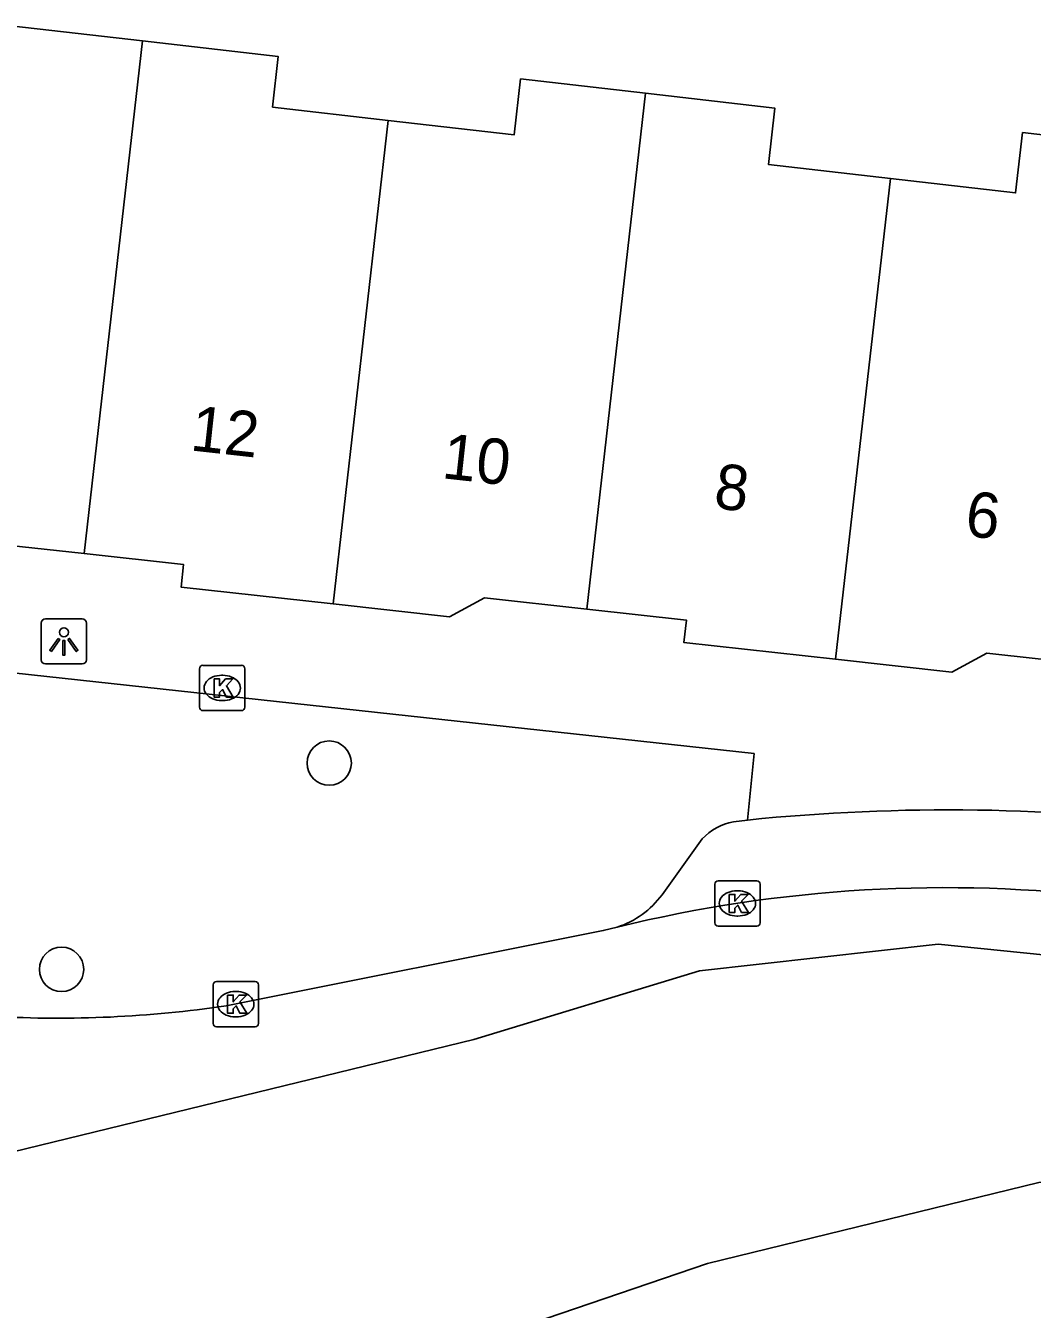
# Model space of a CAD drawing. Extents: x 160664 to 161506, y 382245 to 383288.
# Drawn here: x 160875.62 to 160897.84, y 382930.82 to 382959.17 of the extents above; entities that cross this region are included whole.
import ezdxf

# ---------------------------------------------------------------- set-up
doc = ezdxf.new("R2010")
doc.units = 0
for name, color, linetype in [('IMGEO_Boom', 7, 'Continuous'), ('IMGEO_Kolk', 7, 'Continuous'), ('IMGEO_Lichtpunt', 7, 'Continuous'), ('IMGEO_OVBaan_gesloten', 7, 'Continuous'), ('IMGEO_Pand', 7, 'Continuous'), ('IMGEO_Pand_nummerreeks', 7, 'Continuous'), ('IMGEO_Parkeervlak_open', 7, 'Continuous'), ('IMGEO_Rijbaan_lokaal_gesloten', 7, 'Continuous'), ('IMGEO_Voetpad_open', 7, 'Continuous')]:
    doc.layers.add(name, color=color, linetype=linetype)

msp = doc.modelspace()

# ---------------------------------------------------------------- linework, layer by layer
at = {"layer": 'IMGEO_Boom'}
for centre in [(160882.322, 382942.885), (160876.414, 382938.33)]:
    msp.add_circle(centre, 0.489, dxfattribs=at)
at = {"layer": 'IMGEO_Kolk'}
for p, q in [((160879.534, 382945.043), (160880.386, 382945.043)), ((160879.459, 382944.117), (160879.459, 382944.969)), ((160879.947, 382944.823), (160879.972, 382944.823)), ((160880.46, 382944.969), (160880.46, 382944.117)), ((160879.97, 382944.263), (160879.945, 382944.263)), ((160880.386, 382944.043), (160879.534, 382944.043)), ((160890.831, 382939.36), (160890.831, 382940.212)), ((160890.906, 382940.286), (160891.758, 382940.286)), ((160891.832, 382940.212), (160891.832, 382939.36)), ((160891.319, 382940.066), (160891.344, 382940.066)), ((160891.342, 382939.506), (160891.317, 382939.506)), ((160891.758, 382939.286), (160890.906, 382939.286)), ((160879.758, 382937.135), (160879.758, 382937.987)), ((160879.833, 382938.061), (160880.685, 382938.061)), ((160880.759, 382937.987), (160880.759, 382937.135)), ((160880.246, 382937.841), (160880.271, 382937.841)), ((160880.685, 382937.061), (160879.833, 382937.061)), ((160880.269, 382937.281), (160880.244, 382937.281))]:
    msp.add_line(p, q, dxfattribs=at)
for points in [[(160879.534, 382945.043), (160880.386, 382945.043)], [(160879.459, 382944.117), (160879.459, 382944.969)], [(160879.78, 382944.743), (160879.903, 382944.743), (160879.903, 382944.592), (160880.033, 382944.743), (160880.197, 382944.743), (160880.051, 382944.592), (160880.204, 382944.343), (160880.052, 382944.343), (160879.967, 382944.507), (160879.903, 382944.44), (160879.903, 382944.343), (160879.78, 382944.343), (160879.78, 382944.743)], [(160880.46, 382944.969), (160880.46, 382944.117)], [(160880.386, 382944.043), (160879.534, 382944.043)], [(160890.831, 382939.36), (160890.831, 382940.212)], [(160890.906, 382940.286), (160891.758, 382940.286)], [(160891.832, 382940.212), (160891.832, 382939.36)], [(160891.152, 382939.986), (160891.275, 382939.986), (160891.275, 382939.835), (160891.405, 382939.986), (160891.569, 382939.986), (160891.423, 382939.835), (160891.576, 382939.586), (160891.424, 382939.586), (160891.339, 382939.75), (160891.275, 382939.683), (160891.275, 382939.586), (160891.152, 382939.586), (160891.152, 382939.986)], [(160891.758, 382939.286), (160890.906, 382939.286)], [(160879.758, 382937.135), (160879.758, 382937.987)], [(160879.833, 382938.061), (160880.685, 382938.061)], [(160880.759, 382937.987), (160880.759, 382937.135)], [(160880.079, 382937.761), (160880.202, 382937.761), (160880.202, 382937.61), (160880.332, 382937.761), (160880.496, 382937.761), (160880.35, 382937.61), (160880.503, 382937.361), (160880.351, 382937.361), (160880.266, 382937.525), (160880.202, 382937.458), (160880.202, 382937.361), (160880.079, 382937.361), (160880.079, 382937.761)], [(160880.685, 382937.061), (160879.833, 382937.061)]]:
    msp.add_lwpolyline(points, dxfattribs=at)
for centre, start, end in [((160879.536, 382944.967), 91.552, 178.448), ((160879.536, 382944.967), 91.552, 178.448), ((160880.384, 382944.967), 1.552, 88.448), ((160880.384, 382944.967), 1.552, 88.448), ((160879.536, 382944.119), 181.552, 268.448), ((160879.536, 382944.119), 181.552, 268.448), ((160880.384, 382944.119), 271.552, 358.448), ((160880.384, 382944.119), 271.552, 358.448), ((160890.908, 382940.21), 91.552, 178.448), ((160890.908, 382940.21), 91.552, 178.448), ((160891.756, 382940.21), 1.552, 88.448), ((160891.756, 382940.21), 1.552, 88.448), ((160890.908, 382939.362), 181.552, 268.448), ((160890.908, 382939.362), 181.552, 268.448), ((160891.756, 382939.362), 271.552, 358.448), ((160891.756, 382939.362), 271.552, 358.448), ((160879.835, 382937.985), 91.552, 178.448), ((160879.835, 382937.985), 91.552, 178.448), ((160880.683, 382937.985), 1.552, 88.448), ((160880.683, 382937.985), 1.552, 88.448), ((160879.835, 382937.137), 181.552, 268.448), ((160879.835, 382937.137), 181.552, 268.448), ((160880.683, 382937.137), 271.552, 358.448), ((160880.683, 382937.137), 271.552, 358.448)]:
    msp.add_arc(centre, 0.0765, start, end, dxfattribs=at)
for centre, major_axis, ratio, start_param, end_param in [((160879.946, 382944.543), (-0.387, 0.002), 0.722429, 4.712389, 7.853982), ((160879.971, 382944.543), (-0.39, 0.002), 0.717154, 1.570796, 4.712389), ((160891.318, 382939.786), (-0.387, 0.002), 0.722429, 4.712389, 7.853982), ((160891.343, 382939.786), (-0.39, 0.002), 0.717154, 1.570796, 4.712389), ((160880.245, 382937.561), (-0.387, 0.002), 0.722429, 4.712389, 7.853982), ((160880.27, 382937.561), (-0.39, 0.002), 0.717154, 1.570796, 4.712389)]:
    msp.add_ellipse(centre, major_axis=major_axis, ratio=ratio, start_param=start_param, end_param=end_param, dxfattribs=at)
at = {"layer": 'IMGEO_Lichtpunt'}
for p, q in [((160875.965, 382945.975), (160875.965, 382945.168)), ((160875.965, 382945.975), (160875.965, 382945.168)), ((160876.867, 382946.07), (160876.059, 382946.07)), ((160876.867, 382946.07), (160876.059, 382946.07)), ((160876.961, 382945.168), (160876.961, 382945.975)), ((160876.961, 382945.168), (160876.961, 382945.975)), ((160876.059, 382945.074), (160876.867, 382945.074)), ((160876.059, 382945.074), (160876.867, 382945.074))]:
    msp.add_line(p, q, dxfattribs=at)
for points in [[(160876.339, 382945.639), (160876.378, 382945.611), (160876.19, 382945.349), (160876.152, 382945.376), (160876.339, 382945.639)], [(160876.441, 382945.591), (160876.488, 382945.591), (160876.488, 382945.269), (160876.441, 382945.269), (160876.441, 382945.591)], [(160876.551, 382945.611), (160876.589, 382945.638), (160876.776, 382945.376), (160876.737, 382945.348), (160876.551, 382945.611)]]:
    msp.add_lwpolyline(points, dxfattribs=at)
msp.add_circle((160876.464, 382945.773), 0.0994, dxfattribs=at)
for centre, start, end in [((160876.059, 382945.975), 90, 180), ((160876.059, 382945.975), 90, 180), ((160876.867, 382945.975), 0, 90), ((160876.867, 382945.975), 0, 90), ((160876.059, 382945.168), 180, 270), ((160876.059, 382945.168), 180, 270), ((160876.867, 382945.168), 270, 0), ((160876.867, 382945.168), 270, 360)]:
    msp.add_arc(centre, 0.0946, start, end, dxfattribs=at)
at = {"layer": 'IMGEO_OVBaan_gesloten'}
msp.add_lwpolyline([(160870.47, 382922.866), (160882.904, 382929.187), (160890.673, 382931.836), (160897.982, 382933.621), (160903.988, 382934.545), (160909.581, 382934.405), (160918.971, 382933.683), (160951.086, 382930.055), (160959.79, 382929.599), (160967.578, 382927.438), (160972.145, 382924.641), (160978.816, 382919.461), (160981.785, 382916.694)], dxfattribs=at)
at = {"layer": 'IMGEO_Pand'}
for points in [[(160878.202, 382958.832), (160875.292, 382959.168), (160875.153, 382957.965), (160872.521, 382958.269)], [(160876.915, 382947.51), (160878.202, 382958.832)], [(160878.202, 382958.832), (160881.198, 382958.486), (160881.07, 382957.37), (160883.62, 382957.076)], [(160883.62, 382957.076), (160886.402, 382956.755), (160886.545, 382957.993), (160889.305, 382957.674)], [(160889.305, 382957.674), (160888.009, 382946.286)], [(160894.708, 382955.793), (160892.017, 382956.103), (160892.16, 382957.345), (160889.305, 382957.674)], [(160883.62, 382957.076), (160882.405, 382946.401)], [(160894.708, 382955.793), (160897.47, 382955.474), (160897.624, 382956.809), (160900.403, 382956.488)], [(160893.5, 382945.176), (160894.708, 382955.793)], [(160876.915, 382947.51), (160874.658, 382947.759), (160874.603, 382947.262), (160871.31, 382947.626)], [(160882.405, 382946.401), (160879.05, 382946.772), (160879.105, 382947.269), (160876.915, 382947.51)], [(160888.009, 382946.286), (160885.749, 382946.536), (160884.976, 382946.116), (160882.405, 382946.401)], [(160888.009, 382946.286), (160890.205, 382946.043), (160890.15, 382945.546), (160893.5, 382945.176)], [(160899.103, 382945.063), (160896.838, 382945.312), (160896.066, 382944.892), (160893.5, 382945.176)]]:
    msp.add_lwpolyline(points, dxfattribs=at)
at = {"layer": 'IMGEO_Parkeervlak_open'}
for points in [[(160891.553, 382941.627), (160891.244, 382941.588)], [(160890.554, 382941.21), (160889.668, 382939.976)]]:
    msp.add_lwpolyline(points, dxfattribs=at)
for centre, radius, start, end in [((160891.456, 382940.382), 1.225, 99.9829, 137.4473), ((160888.049, 382941.178), 2.017, 288.2331, 323.3998)]:
    msp.add_arc(centre, radius, start, end, dxfattribs=at)
at = {"layer": 'IMGEO_Rijbaan_lokaal_gesloten'}
for points in [[(160880.045, 382937.526), (160888.371, 382939.187), (160888.68, 382939.263)], [(160874.133, 382934.008), (160885.51, 382936.782), (160890.497, 382938.296), (160895.761, 382938.889), (160961.831, 382932.175), (160965.691, 382931.306), (160969.512, 382929.861), (160972.821, 382927.904), (160976.623, 382925.025), (160978.469, 382923.697)]]:
    msp.add_lwpolyline(points, dxfattribs=at)
for centre, radius, start, end in [((160895.91, 382909.717), 30.418, 82.9376, 103.7506), ((160876.344, 382962.262), 25.011, 266.7469, 278.5089)]:
    msp.add_arc(centre, radius, start, end, dxfattribs=at)
at = {"layer": 'IMGEO_Voetpad_open'}
msp.add_lwpolyline([(160872.431, 382945.192), (160891.701, 382943.093), (160891.553, 382941.627)], dxfattribs=at)
msp.add_arc((160895.987, 382897.984), 43.868, 82.5264, 95.8012, dxfattribs=at)

# ---------------------------------------------------------------- texts
at = {"layer": 'IMGEO_Pand_nummerreeks'}
for s, p in [('12', (160879.233, 382949.792)), ('10', (160884.786, 382949.178)), ('8', (160890.789, 382948.516)), ('6', (160896.332, 382947.905))]:
    msp.add_text(s, height=1, rotation=353.7001, dxfattribs=at).set_placement(p)

doc.saveas('drawing.dxf')
